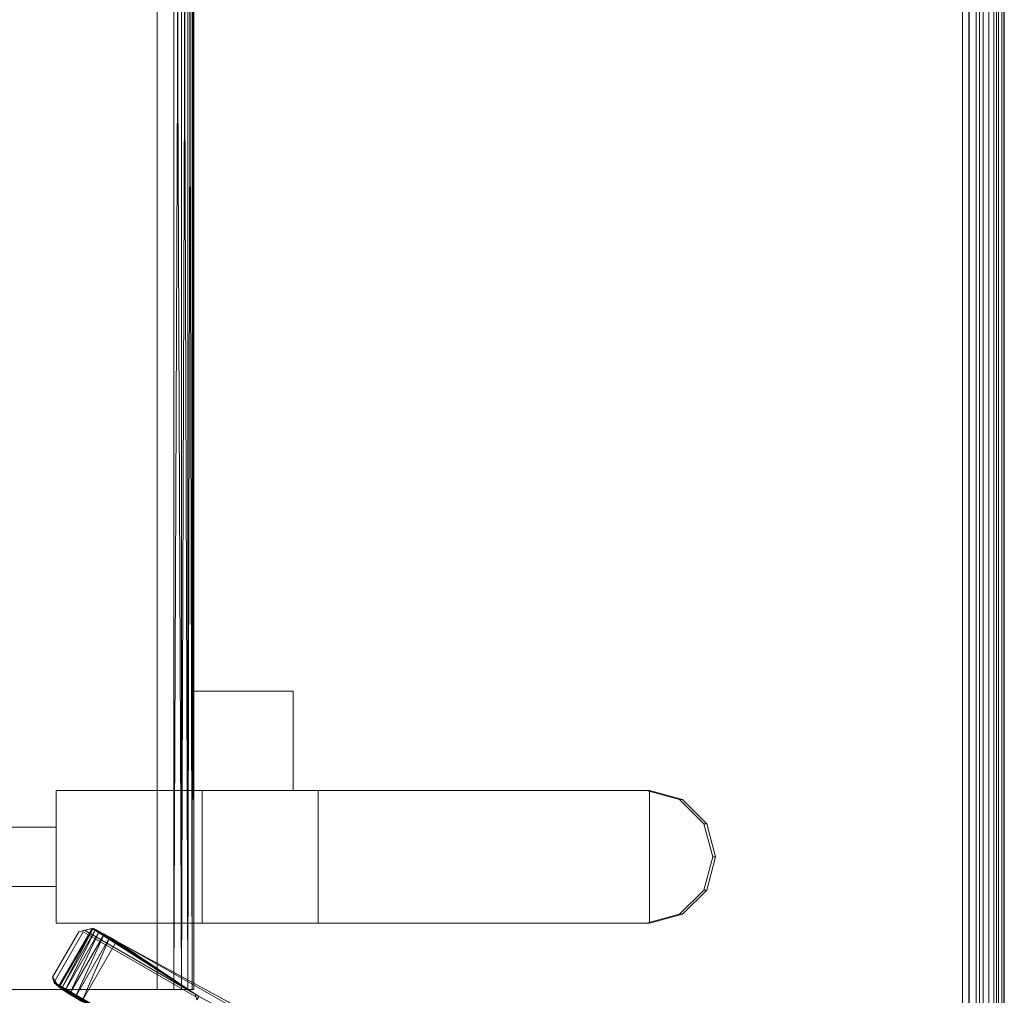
# Model space of a CAD drawing. Header units: inches. Extents: x 813 to 1305, y 19 to 194.
# Tile 451 of 656: x 1216 to 1231, y 35 to 50. Entities that reach past the tile are written whole.
import ezdxf

# ---------------------------------------------------------------- set-up
doc = ezdxf.new("R2010")
doc.units = ezdxf.units.IN
doc.header["$MEASUREMENT"] = 0
doc.layers.add('CET color Grey98', color=7, linetype='Continuous', true_color=0xfafafa)
doc.layers.add('CET color NavajoWhite4', color=7, linetype='Continuous', true_color=0x81775f)
doc.layers.add('CET Default', color=7, linetype='Continuous')

# ---------------------------------------------------------------- blocks, each defined once
blk = doc.blocks.new('*C253')
at = {"layer": 'CET color Grey98', "linetype": 'Continuous', "lineweight": 0}
for points, invisible_edges in [([(0, 29.68, 28.7), (59.688, 29.688, 28.526), (-0.008, 29.688, 28.526), (0, 29.68, 28.7)], 9), ([(-0.008, 29.688, 28.526), (59.688, 29.688, 28.526), (59.65, 29.65, 28.355), (-0.008, 29.688, 28.526)], 4), ([(-0.008, 29.688, 28.526), (59.65, 29.65, 28.355), (0.03, 29.65, 28.355), (-0.008, 29.688, 28.526)], 9), ([(0, 29.68, 28.7), (59.68, 29.68, 28.7), (59.688, 29.688, 28.526), (0, 29.68, 28.7)], 4), ([(0.031, 29.649, 28.782), (59.68, 29.68, 28.7), (0, 29.68, 28.7), (0.031, 29.649, 28.782)], 9), ([(0.03, 29.65, 28.355), (59.65, 29.65, 28.355), (59.57, 29.57, 28.2), (0.03, 29.65, 28.355)], 4), ([(0.03, 29.65, 28.355), (59.57, 29.57, 28.2), (0.11, 29.57, 28.2), (0.03, 29.65, 28.355)], 9), ([(0.031, 29.649, 28.782), (59.649, 29.649, 28.782), (59.68, 29.68, 28.7), (0.031, 29.649, 28.782)], 4), ([(0.081, 29.599, 28.855), (59.649, 29.649, 28.782), (0.031, 29.649, 28.782), (0.081, 29.599, 28.855)], 9), ([(0.081, 29.599, 28.855), (59.599, 29.599, 28.855), (59.649, 29.649, 28.782), (0.081, 29.599, 28.855)], 4), ([(0.148, 29.532, 28.912), (59.599, 29.599, 28.855), (0.081, 29.599, 28.855), (0.148, 29.532, 28.912)], 9), ([(0.11, 29.57, 28.2), (59.57, 29.57, 28.2), (59.155, 29.155, 27.909), (0.11, 29.57, 28.2)], 4), ([(0.11, 29.57, 28.2), (59.155, 29.155, 27.909), (0.525, 29.155, 27.909), (0.11, 29.57, 28.2)], 9), ([(0.148, 29.532, 28.912), (59.532, 29.532, 28.912), (59.599, 29.599, 28.855), (0.148, 29.532, 28.912)], 4), ([(0.226, 29.454, 28.951), (59.532, 29.532, 28.912), (0.148, 29.532, 28.912), (0.226, 29.454, 28.951)], 9), ([(0.226, 29.454, 28.951), (59.454, 29.454, 28.951), (59.532, 29.532, 28.912), (0.226, 29.454, 28.951)], 4), ([(0.312, 29.367, 28.97), (59.454, 29.454, 28.951), (0.226, 29.454, 28.951), (0.312, 29.367, 28.97)], 9), ([(0.312, 29.367, 28.97), (59.367, 29.367, 28.97), (59.454, 29.454, 28.951), (0.312, 29.367, 28.97)], 4), ([(0.364, 29.316, 28.985), (59.367, 29.367, 28.97), (0.312, 29.367, 28.97), (0.364, 29.316, 28.985)], 9), ([(0.364, 29.316, 28.985), (59.316, 29.316, 28.985), (59.367, 29.367, 28.97), (0.364, 29.316, 28.985)], 4), ([(0.417, 29.263, 28.99), (59.316, 29.316, 28.985), (0.364, 29.316, 28.985), (0.417, 29.263, 28.99)], 9), ([(0.417, 29.263, 28.99), (59.263, 29.263, 28.99), (59.316, 29.316, 28.985), (0.417, 29.263, 28.99)], 4), ([(0.52, 29.16, 29.002), (59.263, 29.263, 28.99), (0.417, 29.263, 28.99), (0.52, 29.16, 29.002)], 9), ([(0.52, 29.16, 29.002), (59.16, 29.16, 29.002), (59.263, 29.263, 28.99), (0.52, 29.16, 29.002)], 4), ([(0.625, 29.055, 29), (59.16, 29.16, 29.002), (0.52, 29.16, 29.002), (0.625, 29.055, 29)], 9), ([(0.525, 29.155, 27.909), (59.155, 29.155, 27.909), (59.055, 29.055, 27.819), (0.525, 29.155, 27.909)], 4), ([(0.525, 29.155, 27.909), (59.055, 29.055, 27.819), (0.625, 29.055, 27.819), (0.525, 29.155, 27.909)], 9), ([(0.625, 29.055, 29), (59.055, 29.055, 29), (59.16, 29.16, 29.002), (0.625, 29.055, 29)], 4), ([(0.625, 0.625, 29), (59.055, 0.625, 29), (59.055, 29.055, 29), (0.625, 0.625, 29)], 4), ([(0.625, 0.625, 29), (59.055, 29.055, 29), (0.625, 29.055, 29), (0.625, 0.625, 29)], 9), ([(0.625, 29.055, 27.819), (59.055, 29.055, 27.819), (59.055, 29.055, 29), (0.625, 29.055, 27.819)], 4), ([(0.625, 29.055, 27.819), (59.055, 29.055, 29), (0.625, 29.055, 29), (0.625, 29.055, 27.819)], 9), ([(42.148, 25.335, 27.4), (41.648, 25.201, 27.4), (41.648, 25.158, 27.819), (42.148, 25.335, 27.4)], 4), ([(42.148, 25.335, 27.4), (41.648, 25.158, 27.819), (42.148, 25.292, 27.819), (42.148, 25.335, 27.4)], 9), ([(41.648, 25.201, 27.4), (42.148, 25.335, 27.4), (42.648, 25.201, 27.4), (41.648, 25.201, 27.4)], 4), ([(41.648, 25.158, 27.819), (42.648, 25.158, 27.819), (42.148, 25.292, 27.819), (41.648, 25.158, 27.819)], 9), ([(42.648, 25.201, 27.4), (42.148, 25.335, 27.4), (42.148, 25.292, 27.819), (42.648, 25.201, 27.4)], 4), ([(42.648, 25.201, 27.4), (42.148, 25.292, 27.819), (42.648, 25.158, 27.819), (42.648, 25.201, 27.4)], 9), ([(41.648, 25.201, 27.4), (41.281, 24.835, 27.4), (41.281, 24.792, 27.819), (41.648, 25.201, 27.4)], 4), ([(41.648, 25.201, 27.4), (41.281, 24.792, 27.819), (41.648, 25.158, 27.819), (41.648, 25.201, 27.4)], 9), ([(41.281, 24.835, 27.4), (41.648, 25.201, 27.4), (42.648, 25.201, 27.4), (41.281, 24.835, 27.4)], 6), ([(41.281, 24.835, 27.4), (42.648, 25.201, 27.4), (43.014, 24.835, 27.4), (41.281, 24.835, 27.4)], 13), ([(41.281, 24.792, 27.819), (43.014, 24.792, 27.819), (42.648, 25.158, 27.819), (41.281, 24.792, 27.819)], 13), ([(41.281, 24.792, 27.819), (42.648, 25.158, 27.819), (41.648, 25.158, 27.819), (41.281, 24.792, 27.819)], 11), ([(43.014, 24.835, 27.4), (42.648, 25.201, 27.4), (42.648, 25.158, 27.819), (43.014, 24.835, 27.4)], 4), ([(43.014, 24.835, 27.4), (42.648, 25.158, 27.819), (43.014, 24.792, 27.819), (43.014, 24.835, 27.4)], 9), ([(41.281, 24.835, 27.4), (41.148, 24.335, 27.4), (41.148, 24.292, 27.819), (41.281, 24.835, 27.4)], 4), ([(41.281, 24.835, 27.4), (41.148, 24.292, 27.819), (41.281, 24.792, 27.819), (41.281, 24.835, 27.4)], 9), ([(41.281, 24.835, 27.4), (43.148, 24.335, 27.4), (41.148, 24.335, 27.4), (41.281, 24.835, 27.4)], 9), ([(41.281, 24.835, 27.4), (43.014, 24.835, 27.4), (43.148, 24.335, 27.4), (41.281, 24.835, 27.4)], 13), ([(43.148, 24.335, 27.4), (43.014, 24.835, 27.4), (43.014, 24.792, 27.819), (43.148, 24.335, 27.4)], 4), ([(41.148, 24.292, 27.819), (43.014, 24.792, 27.819), (41.281, 24.792, 27.819), (41.148, 24.292, 27.819)], 11), ([(41.148, 24.292, 27.819), (43.148, 24.292, 27.819), (43.014, 24.792, 27.819), (41.148, 24.292, 27.819)], 13), ([(43.148, 24.335, 27.4), (43.014, 24.792, 27.819), (43.148, 24.292, 27.819), (43.148, 24.335, 27.4)], 9), ([(41.148, 15.39, 27.819), (41.148, 24.335, 27.4), (41.148, 17.59, 27.308), (41.148, 15.39, 27.819)], 15), ([(41.148, 19.34, 26.879), (41.148, 17.59, 27.308), (41.148, 24.335, 27.4), (41.148, 19.34, 26.879)], 11), ([(41.148, 24.335, 27.4), (41.148, 15.39, 27.819), (41.148, 24.292, 27.819), (41.148, 24.335, 27.4)], 9), ([(43.148, 19.34, 26.879), (41.148, 19.34, 26.879), (41.148, 24.335, 27.4), (43.148, 19.34, 26.879)], 4), ([(43.148, 19.34, 26.879), (41.148, 24.335, 27.4), (43.148, 24.335, 27.4), (43.148, 19.34, 26.879)], 9), ([(41.148, 15.39, 27.819), (43.148, 15.39, 27.819), (43.148, 24.292, 27.819), (41.148, 15.39, 27.819)], 4), ([(41.148, 15.39, 27.819), (43.148, 24.292, 27.819), (41.148, 24.292, 27.819), (41.148, 15.39, 27.819)], 11), ([(43.148, 17.59, 27.308), (43.148, 19.34, 26.879), (43.148, 24.335, 27.4), (43.148, 17.59, 27.308)], 4), ([(43.148, 15.39, 27.819), (43.148, 17.59, 27.308), (43.148, 24.335, 27.4), (43.148, 15.39, 27.819)], 2), ([(41.148, 19.34, 26.879), (41.148, 17.59, 26.879), (41.148, 17.59, 27.308), (41.148, 19.34, 26.879)], 4), ([(43.148, 17.59, 26.879), (41.148, 17.59, 26.879), (41.148, 19.34, 26.879), (43.148, 17.59, 26.879)], 4), ([(43.148, 17.59, 26.879), (41.148, 19.34, 26.879), (43.148, 19.34, 26.879), (43.148, 17.59, 26.879)], 9), ([(39.648, 17.465, 25.655), (39.648, 18.965, 26.155), (41.148, 17.465, 25.655), (39.648, 17.465, 25.655)], 2), ([(39.648, 18.965, 26.155), (41.148, 18.965, 26.155), (41.148, 17.465, 25.655), (39.648, 18.965, 26.155)], 4), ([(39.648, 18.965, 26.155), (39.648, 17.465, 25.655), (39.648, 17.465, 27.155), (39.648, 18.965, 26.155)], 4), ([(39.648, 18.965, 27.155), (39.648, 18.965, 26.155), (39.648, 17.465, 27.155), (39.648, 18.965, 27.155)], 2), ([(39.648, 18.965, 27.155), (39.648, 17.465, 27.155), (41.148, 18.965, 27.155), (39.648, 18.965, 27.155)], 2), ([(39.648, 17.465, 27.155), (41.148, 17.465, 27.155), (41.148, 18.965, 27.155), (39.648, 17.465, 27.155)], 4), ([(39.648, 18.965, 26.155), (39.648, 18.965, 27.155), (41.148, 18.965, 26.155), (39.648, 18.965, 26.155)], 2), ([(39.648, 18.965, 27.155), (41.148, 18.965, 27.155), (41.148, 18.965, 26.155), (39.648, 18.965, 27.155)], 4), ([(41.148, 17.465, 27.155), (41.148, 18.965, 26.155), (41.148, 18.965, 27.155), (41.148, 17.465, 27.155)], 9), ([(41.148, 17.465, 27.155), (41.148, 17.465, 25.655), (41.148, 18.965, 26.155), (41.148, 17.465, 27.155)], 4), ([(41.148, 15.39, 27.819), (41.148, 17.59, 27.308), (41.148, 15.39, 27.308), (41.148, 15.39, 27.819)], 9), ([(41.148, 17.59, 27.308), (41.148, 17.59, 26.879), (43.148, 17.59, 26.879), (41.148, 17.59, 27.308)], 4), ([(41.148, 17.59, 27.308), (43.148, 17.59, 26.879), (43.148, 17.59, 27.308), (41.148, 17.59, 27.308)], 9), ([(43.148, 17.59, 27.308), (43.148, 15.39, 27.308), (41.148, 15.39, 27.308), (43.148, 17.59, 27.308)], 4), ([(43.148, 17.59, 27.308), (41.148, 15.39, 27.308), (41.148, 17.59, 27.308), (43.148, 17.59, 27.308)], 9), ([(44.147, 17.465, 26.855), (44.147, 17.465, 25.455), (15.533, 17.465, 26.855), (44.147, 17.465, 26.855)], 2), ([(44.147, 17.465, 25.455), (15.533, 17.465, 25.455), (15.533, 17.465, 26.855), (44.147, 17.465, 25.455)], 4), ([(39.648, 17.465, 27.155), (39.648, 17.465, 25.655), (41.148, 17.465, 27.155), (39.648, 17.465, 27.155)], 2), ([(39.648, 17.465, 25.655), (41.148, 17.465, 25.655), (41.148, 17.465, 27.155), (39.648, 17.465, 25.655)], 4), ([(44.259, 17.497, 27.279), (44.259, 17.497, 14.194), (43.278, 15.797, 14.194), (44.259, 17.497, 27.279)], 4), ([(44.259, 17.497, 27.279), (43.278, 15.797, 14.194), (43.278, 15.797, 27.279), (44.259, 17.497, 27.279)], 9), ([(44.147, 17.165, 25.155), (44.147, 12.515, 25.155), (15.533, 17.165, 25.155), (44.147, 17.165, 25.155)], 2), ([(44.147, 12.515, 25.155), (15.533, 12.515, 25.155), (15.533, 17.165, 25.155), (44.147, 12.515, 25.155)], 4), ([(44.147, 16.915, 27.155), (44.147, 17.165, 27.155), (15.533, 16.915, 27.155), (44.147, 16.915, 27.155)], 2), ([(44.147, 17.165, 27.155), (15.533, 17.165, 27.155), (15.533, 16.915, 27.155), (44.147, 17.165, 27.155)], 4), ([(43.961, 15.337, 14.194), (43.278, 15.731, 14.194), (43.226, 15.931, 12.242), (43.961, 15.337, 14.194)], 4), ([(43.961, 15.337, 14.194), (43.226, 15.931, 12.242), (44.103, 15.425, 12.242), (43.961, 15.337, 14.194)], 9), ([(43.278, 15.797, 27.279), (43.278, 15.797, 14.194), (44.035, 15.359, 14.194), (43.278, 15.797, 27.279)], 4), ([(43.278, 15.797, 27.279), (44.035, 15.359, 14.194), (44.035, 15.359, 27.279), (43.278, 15.797, 27.279)], 9), ([(41.699, 15.39, 27.308), (41.699, 15.39, 27.819), (41.148, 15.39, 27.819), (41.699, 15.39, 27.308)], 4), ([(41.699, 15.39, 27.308), (41.148, 15.39, 27.819), (41.148, 15.39, 27.308), (41.699, 15.39, 27.308)], 9), ([(41.699, 14.29, 27.308), (41.699, 14.29, 27.819), (41.699, 15.39, 27.819), (41.699, 14.29, 27.308)], 4), ([(41.699, 14.29, 27.308), (41.699, 15.39, 27.819), (41.699, 15.39, 27.308), (41.699, 14.29, 27.308)], 9), ([(42.597, 15.39, 27.308), (42.597, 14.29, 27.308), (41.699, 14.29, 27.308), (42.597, 15.39, 27.308)], 4), ([(42.597, 15.39, 27.308), (41.699, 14.29, 27.308), (41.699, 15.39, 27.308), (42.597, 15.39, 27.308)], 9), ([(41.699, 14.29, 27.819), (42.597, 14.29, 27.819), (42.597, 15.39, 27.819), (41.699, 14.29, 27.819)], 4), ([(41.699, 14.29, 27.819), (42.597, 15.39, 27.819), (41.699, 15.39, 27.819), (41.699, 14.29, 27.819)], 9), ([(42.597, 15.39, 27.308), (42.597, 15.39, 27.819), (42.597, 14.29, 27.819), (42.597, 15.39, 27.308)], 4), ([(42.597, 15.39, 27.308), (42.597, 14.29, 27.819), (42.597, 14.29, 27.308), (42.597, 15.39, 27.308)], 9)]:
    blk.add_3dface(points, dxfattribs=dict(at, invisible_edges=invisible_edges))
for points in [[(48.986, 26.538, 4.936), (48.988, 26.548, 4.228), (43.417, 16.299, 11.593), (48.986, 26.538, 4.936)], [(48.059, 24.468, 5.369), (43.417, 16.299, 11.593), (48.988, 26.548, 4.228), (48.059, 24.468, 5.369)], [(48.986, 26.538, 4.936), (43.417, 16.299, 11.593), (44.251, 17.542, 13.267), (48.986, 26.538, 4.936)], [(44.326, 15.775, 11.593), (43.417, 16.299, 11.593), (48.059, 24.468, 5.369), (44.326, 15.775, 11.593)], [(43.148, 24.335, 27.4), (43.148, 24.292, 27.819), (43.148, 15.39, 27.819), (43.148, 24.335, 27.4)], [(43.148, 17.59, 27.308), (43.148, 17.59, 26.879), (43.148, 19.34, 26.879), (43.148, 17.59, 27.308)], [(43.148, 15.39, 27.819), (43.148, 15.39, 27.308), (43.148, 17.59, 27.308), (43.148, 15.39, 27.819)], [(44.219, 17.488, 14.194), (44.251, 17.542, 13.267), (43.417, 16.299, 11.593), (44.219, 17.488, 14.194)], [(44.305, 17.511, 14.194), (44.251, 17.542, 13.267), (44.219, 17.488, 14.194), (44.305, 17.511, 14.194)], [(44.147, 17.465, 25.455), (44.147, 17.442, 25.34), (15.533, 17.465, 25.455), (44.147, 17.465, 25.455)], [(44.147, 17.442, 25.34), (15.533, 17.442, 25.34), (15.533, 17.465, 25.455), (44.147, 17.442, 25.34)], [(44.147, 17.442, 26.969), (44.147, 17.465, 26.855), (15.533, 17.442, 26.969), (44.147, 17.442, 26.969)], [(44.147, 17.465, 26.855), (15.533, 17.465, 26.855), (15.533, 17.442, 26.969), (44.147, 17.465, 26.855)], [(44.147, 17.442, 25.34), (44.147, 17.377, 25.242), (15.533, 17.442, 25.34), (44.147, 17.442, 25.34)], [(44.147, 17.377, 25.242), (15.533, 17.377, 25.242), (15.533, 17.442, 25.34), (44.147, 17.377, 25.242)], [(44.147, 17.377, 27.067), (44.147, 17.442, 26.969), (15.533, 17.377, 27.067), (44.147, 17.377, 27.067)], [(44.147, 17.442, 26.969), (15.533, 17.442, 26.969), (15.533, 17.377, 27.067), (44.147, 17.442, 26.969)], [(44.147, 17.377, 25.242), (44.147, 17.28, 25.177), (15.533, 17.377, 25.242), (44.147, 17.377, 25.242)], [(44.147, 17.28, 25.177), (15.533, 17.28, 25.177), (15.533, 17.377, 25.242), (44.147, 17.28, 25.177)], [(44.147, 17.28, 27.132), (44.147, 17.377, 27.067), (15.533, 17.28, 27.132), (44.147, 17.28, 27.132)], [(44.147, 17.377, 27.067), (15.533, 17.377, 27.067), (15.533, 17.28, 27.132), (44.147, 17.377, 27.067)], [(43.23, 15.948, 12.108), (43.226, 15.931, 12.242), (44.219, 17.488, 14.194), (43.23, 15.948, 12.108)], [(43.255, 15.817, 14.194), (44.219, 17.488, 14.194), (43.226, 15.931, 12.242), (43.255, 15.817, 14.194)], [(43.245, 15.985, 11.979), (43.23, 15.948, 12.108), (44.219, 17.488, 14.194), (43.245, 15.985, 11.979)], [(43.273, 16.04, 11.86), (43.245, 15.985, 11.979), (44.219, 17.488, 14.194), (43.273, 16.04, 11.86)], [(43.312, 16.113, 11.754), (43.273, 16.04, 11.86), (44.219, 17.488, 14.194), (43.312, 16.113, 11.754)], [(43.361, 16.2, 11.664), (43.312, 16.113, 11.754), (44.219, 17.488, 14.194), (43.361, 16.2, 11.664)], [(43.417, 16.299, 11.593), (43.361, 16.2, 11.664), (44.219, 17.488, 14.194), (43.417, 16.299, 11.593)], [(44.147, 17.28, 25.177), (44.147, 17.165, 25.155), (15.533, 17.28, 25.177), (44.147, 17.28, 25.177)], [(44.147, 17.165, 25.155), (15.533, 17.165, 25.155), (15.533, 17.28, 25.177), (44.147, 17.165, 25.155)], [(44.147, 17.165, 27.155), (44.147, 17.28, 27.132), (15.533, 17.165, 27.155), (44.147, 17.165, 27.155)], [(44.147, 17.28, 27.132), (15.533, 17.28, 27.132), (15.533, 17.165, 27.155), (44.147, 17.28, 27.132)], [(44.035, 15.359, 27.279), (44.035, 15.359, 14.194), (45.017, 17.06, 14.194), (44.035, 15.359, 27.279)], [(44.035, 15.359, 27.279), (45.017, 17.06, 14.194), (45.017, 17.06, 27.279), (44.035, 15.359, 27.279)], [(44.103, 15.425, 12.242), (45.011, 17.031, 14.194), (44.046, 15.36, 14.194), (44.103, 15.425, 12.242)], [(45.011, 17.031, 14.194), (44.103, 15.425, 12.242), (44.116, 15.436, 12.108), (45.011, 17.031, 14.194)], [(45.011, 17.031, 14.194), (44.116, 15.436, 12.108), (44.14, 15.468, 11.979), (45.011, 17.031, 14.194)], [(45.011, 17.031, 14.194), (44.14, 15.468, 11.979), (44.174, 15.52, 11.86), (45.011, 17.031, 14.194)], [(45.011, 17.031, 14.194), (44.174, 15.52, 11.86), (44.217, 15.59, 11.754), (45.011, 17.031, 14.194)], [(45.011, 17.031, 14.194), (44.217, 15.59, 11.754), (44.269, 15.676, 11.664), (45.011, 17.031, 14.194)], [(44.269, 15.676, 11.664), (43.312, 16.113, 11.754), (43.361, 16.2, 11.664), (44.269, 15.676, 11.664)], [(44.326, 15.775, 11.593), (43.361, 16.2, 11.664), (43.417, 16.299, 11.593), (44.326, 15.775, 11.593)], [(44.326, 15.775, 11.593), (44.269, 15.676, 11.664), (43.361, 16.2, 11.664), (44.326, 15.775, 11.593)], [(44.174, 15.52, 11.86), (43.245, 15.985, 11.979), (43.273, 16.04, 11.86), (44.174, 15.52, 11.86)], [(44.217, 15.59, 11.754), (43.273, 16.04, 11.86), (43.312, 16.113, 11.754), (44.217, 15.59, 11.754)], [(44.217, 15.59, 11.754), (44.174, 15.52, 11.86), (43.273, 16.04, 11.86), (44.217, 15.59, 11.754)], [(44.269, 15.676, 11.664), (44.217, 15.59, 11.754), (43.312, 16.113, 11.754), (44.269, 15.676, 11.664)], [(44.116, 15.436, 12.108), (43.226, 15.931, 12.242), (43.23, 15.948, 12.108), (44.116, 15.436, 12.108)], [(44.116, 15.436, 12.108), (44.103, 15.425, 12.242), (43.226, 15.931, 12.242), (44.116, 15.436, 12.108)], [(43.278, 15.731, 14.194), (43.255, 15.817, 14.194), (43.226, 15.931, 12.242), (43.278, 15.731, 14.194)], [(44.14, 15.468, 11.979), (43.23, 15.948, 12.108), (43.245, 15.985, 11.979), (44.14, 15.468, 11.979)], [(44.14, 15.468, 11.979), (44.116, 15.436, 12.108), (43.23, 15.948, 12.108), (44.14, 15.468, 11.979)], [(44.174, 15.52, 11.86), (44.14, 15.468, 11.979), (43.245, 15.985, 11.979), (44.174, 15.52, 11.86)], [(43.148, 15.39, 27.308), (43.148, 15.39, 27.819), (42.597, 15.39, 27.819), (43.148, 15.39, 27.308)], [(43.148, 15.39, 27.308), (42.597, 15.39, 27.819), (42.597, 15.39, 27.308), (43.148, 15.39, 27.308)], [(44.103, 15.425, 12.242), (44.046, 15.36, 14.194), (43.961, 15.337, 14.194), (44.103, 15.425, 12.242)]]:
    blk.add_3dface(points, dxfattribs=at)
at = {"layer": 'CET color NavajoWhite4', "linetype": 'Continuous', "lineweight": 0}
for points, invisible_edges in [([(0.625, 0.625, 27.819), (59.055, 29.055, 27.819), (59.055, 0.625, 27.819), (0.625, 0.625, 27.819)], 9), ([(0.625, 0.625, 27.819), (0.625, 29.055, 27.819), (59.055, 29.055, 27.819), (0.625, 0.625, 27.819)], 4)]:
    blk.add_3dface(points, dxfattribs=dict(at, invisible_edges=invisible_edges))
blk = doc.blocks.new('*C216')
at = {"layer": 'CET Default', "linetype": 'Continuous', "lineweight": 0, "rotation": 269.9999999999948}
blk.add_blockref('*C253', (402.238, 892.221), dxfattribs=at)

msp = doc.modelspace()

# ---------------------------------------------------------------- block references
at = {"layer": 'CET Default', "linetype": 'Continuous', "lineweight": 0}
msp.add_blockref('*C216', (798.72, -813.129), dxfattribs=at)

doc.saveas('drawing.dxf')
